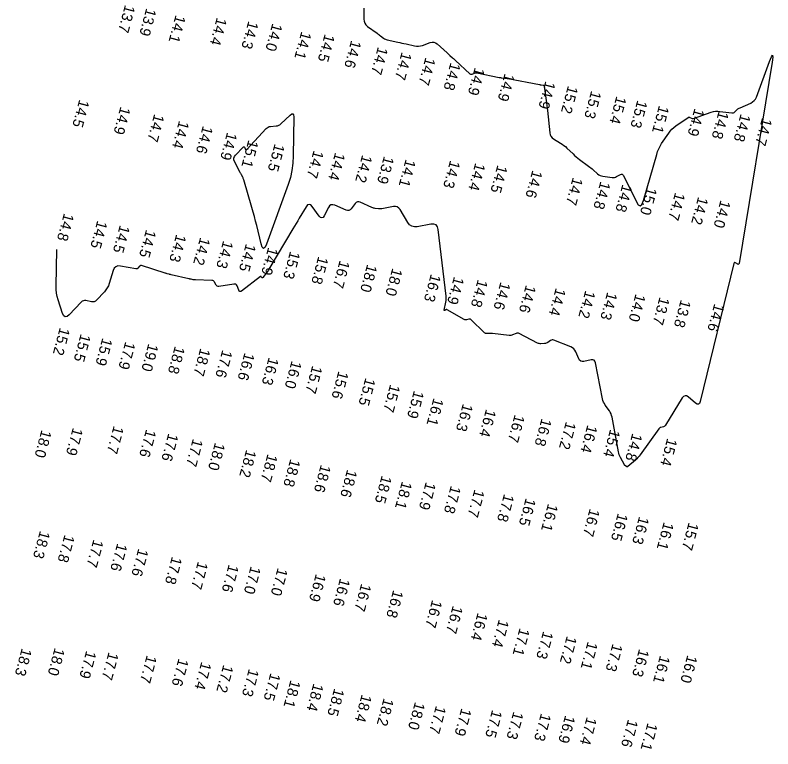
# Model space of a CAD drawing. Extents: x 988130 to 1132882, y 654656 to 841453.
# Drawn here: x 1028494.9 to 1028851.1, y 771781.2 to 772126.1 of the extents above; entities that cross this region are included whole.
import ezdxf

# ---------------------------------------------------------------- set-up
doc = ezdxf.new("R2010")
doc.units = 0
doc.layers.add('V-TOPO-MAJR', color=7, linetype='Continuous')
doc.layers.add('V-TOPO-SOUN', color=7, linetype='Continuous')

msp = doc.modelspace()

# ---------------------------------------------------------------- linework, layer by layer
at = {"layer": 'V-TOPO-MAJR'}
msp.add_lwpolyline([(1028658.64, 772139.92), (1028658.81, 772124.26), (1028658.92, 772123.24), (1028659.26, 772122.33), (1028659.81, 772121.53), (1028660.57, 772120.84), (1028665.03, 772117.61), (1028665.42, 772117.33), (1028665.8, 772117.04), (1028666.19, 772116.76), (1028666.58, 772116.47), (1028668.11, 772115.32), (1028668.51, 772115.06), (1028668.92, 772114.84), (1028669.36, 772114.67), (1028669.82, 772114.54), (1028674.75, 772113.45), (1028675.72, 772113.23), (1028676.7, 772113.02), (1028677.68, 772112.8), (1028678.66, 772112.58), (1028682.63, 772111.7), (1028683.57, 772111.55), (1028684.51, 772111.55), (1028685.44, 772111.67), (1028686.35, 772111.94), (1028690.01, 772113.25), (1028690.9, 772113.46), (1028691.74, 772113.42), (1028692.54, 772113.14), (1028693.28, 772112.61), (1028697.99, 772108.39), (1028698.31, 772108.1), (1028698.63, 772107.8), (1028698.96, 772107.51), (1028699.28, 772107.22), (1028700.56, 772106.05), (1028700.88, 772105.76), (1028701.2, 772105.47), (1028701.52, 772105.17), (1028701.84, 772104.88), (1028708.64, 772098.6), (1028708.87, 772098.43), (1028709.12, 772098.35), (1028709.38, 772098.34), (1028709.65, 772098.42), (1028710.78, 772098.87), (1028711.07, 772098.96), (1028711.35, 772099.01), (1028711.65, 772099.02), (1028711.94, 772098.98), (1028722.37, 772096.89), (1028722.71, 772096.83), (1028723.05, 772096.77), (1028723.39, 772096.72), (1028723.74, 772096.68), (1028725.11, 772096.52), (1028725.46, 772096.48), (1028725.8, 772096.43), (1028726.14, 772096.37), (1028726.48, 772096.31), (1028741.34, 772093.49), (1028741.55, 772093.46), (1028741.76, 772093.42), (1028741.97, 772093.39), (1028742.19, 772093.37), (1028743.04, 772093.27), (1028743.23, 772093.23), (1028743.38, 772093.13), (1028743.48, 772092.99), (1028743.53, 772092.8), (1028744.56, 772086.04), (1028744.74, 772084.85), (1028744.9, 772083.65), (1028745.04, 772082.44), (1028745.17, 772081.24), (1028746.2, 772070.83), (1028746.38, 772069.94), (1028746.75, 772069.16), (1028747.29, 772068.5), (1028748.02, 772067.95), (1028751.28, 772065.98), (1028752.08, 772065.47), (1028752.85, 772064.91), (1028753.58, 772064.31), (1028754.28, 772063.67), (1028757.19, 772060.88), (1028757.91, 772060.2), (1028758.65, 772059.55), (1028759.41, 772058.92), (1028760.2, 772058.31), (1028764.42, 772055.14), (1028764.97, 772054.71), (1028765.52, 772054.27), (1028766.06, 772053.83), (1028766.59, 772053.37), (1028768.71, 772051.53), (1028769.26, 772051.11), (1028769.85, 772050.79), (1028770.48, 772050.56), (1028771.15, 772050.42), (1028775.6, 772049.84), (1028776.12, 772049.81), (1028776.63, 772049.86), (1028777.12, 772049.99), (1028777.59, 772050.2), (1028779.47, 772051.19), (1028779.91, 772051.35), (1028780.29, 772051.33), (1028780.61, 772051.12), (1028780.87, 772050.74), (1028786.79, 772038.6), (1028787.81, 772036.99), (1028788.72, 772036.5), (1028789.54, 772037.14), (1028790.25, 772038.91), (1028796.46, 772060.68), (1028796.89, 772062.01), (1028797.42, 772063.29), (1028798.06, 772064.52), (1028798.79, 772065.71), (1028802.12, 772070.65), (1028802.85, 772071.64), (1028803.66, 772072.54), (1028804.56, 772073.36), (1028805.54, 772074.09), (1028811.29, 772078), (1028811.48, 772078.1), (1028811.68, 772078.15), (1028811.88, 772078.13), (1028812.08, 772078.06), (1028812.9, 772077.65), (1028813.11, 772077.56), (1028813.31, 772077.53), (1028813.53, 772077.54), (1028813.74, 772077.59), (1028822.11, 772080.48), (1028823.12, 772080.76), (1028824.14, 772080.93), (1028825.18, 772080.98), (1028826.23, 772080.91), (1028831.76, 772080.21), (1028832.15, 772080.2), (1028832.51, 772080.27), (1028832.84, 772080.42), (1028833.15, 772080.66), (1028834.34, 772081.75), (1028834.65, 772082.01), (1028834.97, 772082.24), (1028835.31, 772082.45), (1028835.68, 772082.62), (1028840.68, 772084.82), (1028841.57, 772085.31), (1028842.3, 772085.94), (1028842.89, 772086.71), (1028843.33, 772087.62), (1028849.52, 772104.3), (1028850.46, 772106.61), (1028850.98, 772107.33), (1028851.07, 772106.45), (1028850.75, 772103.98), (1028835.19, 772009.38), (1028835.11, 772009.13), (1028834.98, 772008.99), (1028834.79, 772008.97), (1028834.54, 772009.08), (1028833.45, 772009.73), (1028833.2, 772009.84), (1028833, 772009.82), (1028832.85, 772009.69), (1028832.75, 772009.44), (1028816.87, 771944.41), (1028816.53, 771943.56), (1028816.06, 771943.16), (1028815.44, 771943.21), (1028814.67, 771943.71), (1028811.34, 771946.6), (1028810.54, 771947.12), (1028809.8, 771947.22), (1028809.12, 771946.9), (1028808.51, 771946.17), (1028800.59, 771933.32), (1028800.41, 771933.07), (1028800.19, 771932.87), (1028799.93, 771932.72), (1028799.65, 771932.62), (1028798.43, 771932.29), (1028798.14, 771932.18), (1028797.88, 771932.03), (1028797.65, 771931.84), (1028797.45, 771931.61), (1028788.7, 771919.41), (1028788.19, 771918.75), (1028787.65, 771918.11), (1028787.07, 771917.51), (1028786.46, 771916.94), (1028782.95, 771913.85), (1028782.81, 771913.75), (1028782.67, 771913.71), (1028782.52, 771913.73), (1028782.37, 771913.8), (1028781.76, 771914.2), (1028781.61, 771914.31), (1028781.49, 771914.43), (1028781.37, 771914.57), (1028781.28, 771914.72), (1028779.45, 771918.18), (1028779.14, 771918.82), (1028778.88, 771919.48), (1028778.67, 771920.15), (1028778.52, 771920.84), (1028775.48, 771937.17), (1028775.29, 771937.96), (1028775.02, 771938.72), (1028774.66, 771939.44), (1028774.22, 771940.13), (1028772.3, 771942.8), (1028771.86, 771943.49), (1028771.5, 771944.21), (1028771.22, 771944.97), (1028771.02, 771945.76), (1028767.7, 771962.66), (1028767.45, 771963.38), (1028767.02, 771963.85), (1028766.42, 771964.06), (1028765.65, 771964.02), (1028762.23, 771963.31), (1028761.44, 771963.25), (1028760.78, 771963.44), (1028760.24, 771963.88), (1028759.84, 771964.56), (1028758.44, 771967.87), (1028758.03, 771968.63), (1028757.5, 771969.26), (1028756.85, 771969.78), (1028756.09, 771970.17), (1028748.06, 771973.35), (1028747.68, 771973.45), (1028747.32, 771973.46), (1028746.97, 771973.37), (1028746.62, 771973.19), (1028745.28, 771972.26), (1028744.93, 771972.05), (1028744.57, 771971.9), (1028744.19, 771971.79), (1028743.79, 771971.74), (1028742.08, 771971.64), (1028741.66, 771971.64), (1028741.26, 771971.7), (1028740.86, 771971.81), (1028740.48, 771971.97), (1028731.89, 771976.4), (1028731.51, 771976.55), (1028731.12, 771976.61), (1028730.73, 771976.58), (1028730.34, 771976.45), (1028728.76, 771975.77), (1028728.36, 771975.63), (1028727.95, 771975.54), (1028727.54, 771975.51), (1028727.12, 771975.53), (1028719.32, 771976.45), (1028718.99, 771976.48), (1028718.66, 771976.5), (1028718.33, 771976.5), (1028718, 771976.49), (1028716.68, 771976.4), (1028716.36, 771976.42), (1028716.06, 771976.49), (1028715.79, 771976.62), (1028715.54, 771976.82), (1028709.09, 771982.96), (1028708.88, 771983.12), (1028708.65, 771983.21), (1028708.41, 771983.23), (1028708.15, 771983.18), (1028707.07, 771982.86), (1028706.8, 771982.81), (1028706.54, 771982.81), (1028706.29, 771982.87), (1028706.04, 771982.98), (1028697.98, 771987.63), (1028697.84, 771987.7), (1028697.7, 771987.72), (1028697.56, 771987.69), (1028697.41, 771987.63), (1028696.84, 771987.29), (1028696.72, 771987.24), (1028696.64, 771987.24), (1028696.61, 771987.31), (1028696.62, 771987.45), (1028697.39, 771991.21), (1028697.5, 771991.89), (1028697.55, 771992.57), (1028697.55, 771993.26), (1028697.5, 771993.95), (1028693.81, 772025.28), (1028693.46, 772026.62), (1028692.76, 772027.5), (1028691.71, 772027.91), (1028690.33, 772027.85), (1028683.95, 772026.68), (1028682.56, 772026.6), (1028681.34, 772026.91), (1028680.3, 772027.62), (1028679.43, 772028.72), (1028675.85, 772034.68), (1028675.25, 772035.45), (1028674.52, 772035.94), (1028673.68, 772036.15), (1028672.71, 772036.1), (1028667.3, 772035.08), (1028666.91, 772035.02), (1028666.51, 772035), (1028666.11, 772035), (1028665.72, 772035.05), (1028664.12, 772035.28), (1028663.73, 772035.36), (1028663.34, 772035.46), (1028662.97, 772035.58), (1028662.59, 772035.73), (1028657.14, 772038.18), (1028656.46, 772038.38), (1028655.83, 772038.35), (1028655.27, 772038.08), (1028654.76, 772037.58), (1028652.85, 772035.09), (1028652.34, 772034.59), (1028651.77, 772034.32), (1028651.14, 772034.27), (1028650.45, 772034.47), (1028645.11, 772036.74), (1028644.17, 772036.99), (1028643.36, 772036.9), (1028642.68, 772036.45), (1028642.13, 772035.66), (1028640.15, 772031.81), (1028639.64, 772031.07), (1028639.09, 772030.8), (1028638.5, 772030.98), (1028637.88, 772031.63), (1028634.58, 772036.16), (1028633.83, 772036.94), (1028633.1, 772037.18), (1028632.39, 772036.88), (1028631.71, 772036.04), (1028628.46, 772030.68), (1028627.7, 772029.41), (1028626.94, 772028.15), (1028626.18, 772026.88), (1028625.42, 772025.61), (1028614.18, 772006.69), (1028613.91, 772006.25), (1028613.62, 772005.82), (1028613.33, 772005.4), (1028613.01, 772004.99), (1028611.25, 772002.77), (1028611.17, 772002.69), (1028611.09, 772002.66), (1028611, 772002.69), (1028610.92, 772002.76), (1028610.58, 772003.14), (1028610.49, 772003.22), (1028610.4, 772003.25), (1028610.31, 772003.24), (1028610.21, 772003.18), (1028601.32, 771996.39), (1028600.91, 771996.16), (1028600.56, 771996.15), (1028600.26, 771996.34), (1028600.03, 771996.75), (1028599.22, 771998.83), (1028598.97, 771999.27), (1028598.64, 771999.57), (1028598.22, 771999.71), (1028597.71, 771999.69), (1028590.64, 771998.58), (1028590.26, 771998.57), (1028589.93, 771998.67), (1028589.65, 771998.87), (1028589.43, 771999.18), (1028588.63, 772000.62), (1028588.4, 772000.94), (1028588.12, 772001.17), (1028587.79, 772001.31), (1028587.4, 772001.37), (1028579.65, 772001.65), (1028579.39, 772001.66), (1028579.12, 772001.68), (1028578.86, 772001.72), (1028578.6, 772001.76), (1028577.56, 772001.95), (1028577.3, 772001.99), (1028577.04, 772002.05), (1028576.78, 772002.1), (1028576.53, 772002.16), (1028568.22, 772004.09), (1028567.99, 772004.15), (1028567.75, 772004.2), (1028567.52, 772004.26), (1028567.28, 772004.32), (1028566.34, 772004.56), (1028566.1, 772004.62), (1028565.87, 772004.69), (1028565.64, 772004.75), (1028565.4, 772004.83), (1028554.32, 772008.37), (1028554.05, 772008.42), (1028553.81, 772008.39), (1028553.59, 772008.29), (1028553.38, 772008.11), (1028552.62, 772007.23), (1028552.42, 772007.04), (1028552.19, 772006.93), (1028551.94, 772006.88), (1028551.66, 772006.89), (1028544.36, 772008.17), (1028543.17, 772008.21), (1028542.2, 772007.87), (1028541.47, 772007.16), (1028540.96, 772006.08), (1028539.09, 771999.93), (1028538.7, 771998.87), (1028538.2, 771997.88), (1028537.59, 771996.95), (1028536.86, 771996.09), (1028533.08, 771992.08), (1028532.59, 771991.67), (1028532.06, 771991.41), (1028531.47, 771991.31), (1028530.83, 771991.36), (1028528.18, 771991.9), (1028527.54, 771991.95), (1028526.96, 771991.85), (1028526.42, 771991.59), (1028525.93, 771991.17), (1028520.35, 771985.22), (1028519.34, 771984.4), (1028518.48, 771984.24), (1028517.77, 771984.75), (1028517.2, 771985.92), (1028515.14, 771992.29), (1028514.69, 771993.86), (1028514.39, 771995.46), (1028514.21, 771997.07), (1028514.17, 771998.7), (1028514.42, 772015.9)], dxfattribs=at)
msp.add_lwpolyline([(1028602.37, 772064.28), (1028602.52, 772064.21), (1028602.66, 772064.01), (1028603.17, 772063.01), (1028603.31, 772062.82), (1028603.46, 772062.74), (1028603.63, 772062.78), (1028603.81, 772062.93), (1028612.82, 772072.77), (1028613.29, 772073.2), (1028613.8, 772073.52), (1028614.37, 772073.73), (1028614.99, 772073.83), (1028617.57, 772074.03), (1028618.2, 772074.13), (1028618.78, 772074.33), (1028619.32, 772074.62), (1028619.81, 772075.02), (1028624.14, 772079.08), (1028624.9, 772079.66), (1028625.45, 772079.72), (1028625.77, 772079.28), (1028625.87, 772078.32), (1028625.66, 772059.95), (1028625.48, 772056.51), (1028625.02, 772053.13), (1028624.26, 772049.79), (1028623.23, 772046.51), (1028613.08, 772018.51), (1028612.36, 772016.97), (1028611.69, 772016.48), (1028611.08, 772017.04), (1028610.53, 772018.65), (1028608.43, 772027.19), (1028607.89, 772029.32), (1028607.33, 772031.44), (1028606.75, 772033.56), (1028606.15, 772035.68), (1028602.36, 772048.74), (1028602.26, 772049.05), (1028602.14, 772049.34), (1028602.01, 772049.64), (1028601.86, 772049.92), (1028601.24, 772051.05), (1028601.08, 772051.33), (1028600.93, 772051.61), (1028600.78, 772051.9), (1028600.63, 772052.18), (1028598, 772057.29), (1028597.7, 772058.12), (1028597.68, 772058.91), (1028597.93, 772059.66), (1028598.45, 772060.37), (1028602.01, 772064.11), (1028602.2, 772064.25)], close=True, dxfattribs=at)

# ---------------------------------------------------------------- texts
at = {"layer": 'V-TOPO-SOUN'}
for s, p in [('13.7 ', (1028546.57, 772131.19)), ('13.9 ', (1028556.56, 772129.65)), ('14.1 ', (1028570.35, 772126.42)), ('14.4 ', (1028589.73, 772125.26)), ('14.3 ', (1028604.56, 772123.57)), ('14.0 ', (1028615.84, 772122.53)), ('14.1 ', (1028629.47, 772118.69)), ('14.5 ', (1028640.45, 772117.48)), ('14.6 ', (1028652.9, 772114.57)), ('14.7 ', (1028665.45, 772111.47)), ('14.7 ', (1028676.62, 772109)), ('14.7 ', (1028687.8, 772106.51)), ('14.8 ', (1028699.59, 772104.08)), ('14.9 ', (1028710.99, 772101.76)), ('14.9 ', (1028725.03, 772098.95)), ('14.9 ', (1028744.18, 772095.32)), ('15.2 ', (1028754.79, 772093.19)), ('15.3 ', (1028765.74, 772090.83)), ('15.4 ', (1028777.56, 772088.29)), ('14.5 ', (1028525.08, 772086.7)), ('15.3 ', (1028787.41, 772086.37)), ('14.9 ', (1028544.42, 772083.34)), ('15.1 ', (1028797.59, 772083.88)), ('14.9 ', (1028814.27, 772082.54)), ('14.8 ', (1028825.65, 772081.24)), ('14.7 ', (1028560.3, 772079.87)), ('14.8 ', (1028835.97, 772079.94)), ('14.7 ', (1028846.04, 772078.08)), ('14.4 ', (1028571.98, 772076.73)), ('14.6 ', (1028583.17, 772074.34)), ('14.9 ', (1028594.56, 772071.3)), ('15.1 ', (1028604.57, 772067.69)), ('15.5 ', (1028616.92, 772065.93)), ('14.7 ', (1028635.25, 772062.82)), ('14.4 ', (1028645.34, 772061.77)), ('14.2 ', (1028658.06, 772060.68)), ('13.9 ', (1028668.3, 772060.1)), ('14.1 ', (1028678.51, 772058.63)), ('14.3 ', (1028699.4, 772058.09)), ('14.4 ', (1028711.23, 772056.92)), ('14.5 ', (1028721.63, 772055.87)), ('14.6 ', (1028738.08, 772053.48)), ('14.7 ', (1028757.07, 772050.1)), ('14.8 ', (1028770.05, 772048.2)), ('14.8 ', (1028780.39, 772046.84)), ('15.0 ', (1028791.93, 772045.5)), ('14.7 ', (1028805.16, 772042.99)), ('14.2 ', (1028816, 772040.95)), ('14.0 ', (1028826.51, 772039.41)), ('14.8 ', (1028517.88, 772033.24)), ('14.5 ', (1028533.55, 772029.77)), ('14.5 ', (1028544.15, 772027.65)), ('14.5 ', (1028556.46, 772025.5)), ('14.3 ', (1028570.64, 772023.34)), ('14.2 ', (1028581.9, 772021.89)), ('14.3 ', (1028592.73, 772020.35)), ('14.5 ', (1028603.41, 772018.92)), ('14.9 ', (1028613.86, 772017.22)), ('15.3 ', (1028624.19, 772015.4)), ('15.8 ', (1028637.43, 772012.93)), ('16.7 ', (1028647.5, 772011.09)), ('18.0 ', (1028660.39, 772009.2)), ('18.0 ', (1028672.25, 772007.43)), ('16.3 ', (1028690.35, 772004.66)), ('14.9 ', (1028701.23, 772003.44)), ('14.8 ', (1028712.41, 772002.09)), ('14.6 ', (1028723.06, 772000.92)), ('14.6 ', (1028735.03, 771999.51)), ('14.4 ', (1028749.06, 771998.07)), ('14.2 ', (1028762.96, 771996.91)), ('14.3 ', (1028773.27, 771996.16)), ('14.0 ', (1028786.57, 771995.32)), ('13.7 ', (1028797.86, 771993.85)), ('13.8 ', (1028807.84, 771992.58)), ('14.6 ', (1028823.6, 771990.74)), ('15.2 ', (1028515.94, 771979.51)), ('15.5 ', (1028525.74, 771976.49)), ('15.9 ', (1028535.94, 771974.63)), ('17.9 ', (1028546.72, 771972.87)), ('19.0 ', (1028557.54, 771971.93)), ('18.8 ', (1028570, 771970.77)), ('18.7 ', (1028581.97, 771969.77)), ('17.6 ', (1028592.32, 771968.98)), ('16.6 ', (1028602.77, 771967.71)), ('16.3 ', (1028614.13, 771965.49)), ('16.0 ', (1028624.9, 771963.88)), ('15.7 ', (1028634.61, 771961.59)), ('15.6 ', (1028646.91, 771959.03)), ('15.5 ', (1028659.59, 771955.83)), ('15.7 ', (1028671.2, 771952.76)), ('15.9 ', (1028682.4, 771949.85)), ('16.1 ', (1028691.61, 771946.37)), ('16.3 ', (1028705.41, 771943.72)), ('16.4 ', (1028716.27, 771941.11)), ('16.7 ', (1028729.75, 771938.56)), ('16.8 ', (1028742.4, 771936.8)), ('17.2 ', (1028753.85, 771935.26)), ('18.0 ', (1028507.33, 771931.39)), ('17.9 ', (1028522.06, 771932.4)), ('17.7 ', (1028541.26, 771933.26)), ('17.6 ', (1028556.49, 771931.61)), ('16.4 ', (1028763.92, 771933.67)), ('15.4 ', (1028774.62, 771931.64)), ('17.6 ', (1028566.94, 771929.73)), ('14.8 ', (1028785.04, 771929.78)), ('17.7 ', (1028578.48, 771927.22)), ('18.0 ', (1028588.87, 771925.41)), ('15.4 ', (1028801.45, 771927.46)), ('18.2 ', (1028603.57, 771922.09)), ('18.7 ', (1028613.57, 771920.03)), ('18.8 ', (1028624.29, 771917.69)), ('18.6 ', (1028638.63, 771915.04)), ('18.6 ', (1028651, 771912.73)), ('18.5 ', (1028667.26, 771909.91)), ('18.1 ', (1028676.77, 771907.2)), ('17.9 ', (1028687.96, 771906.85)), ('17.8 ', (1028699.74, 771905.12)), ('17.7 ', (1028710.85, 771903.38)), ('17.8 ', (1028724.75, 771901.22)), ('16.5 ', (1028734.97, 771899.31)), ('16.1 ', (1028745.42, 771896.66)), ('16.7 ', (1028765.05, 771894.35)), ('16.5 ', (1028778.25, 771892.2)), ('16.3 ', (1028788.24, 771890.66)), ('16.1 ', (1028799.82, 771888.01)), ('15.7 ', (1028811.54, 771887.88)), ('18.3 ', (1028506.6, 771883.95)), ('17.8 ', (1028518.15, 771882.12)), ('17.7 ', (1028531.73, 771879.83)), ('17.6 ', (1028542.92, 771878.04)), ('17.6 ', (1028552.84, 771875.57)), ('17.8 ', (1028568.65, 771871.82)), ('17.7 ', (1028580.85, 771869.49)), ('17.6 ', (1028595.32, 771868.09)), ('17.0 ', (1028605.69, 771867.28)), ('17.0 ', (1028618.34, 771866.46)), ('16.9 ', (1028636.3, 771863.69)), ('16.6 ', (1028647.66, 771861.59)), ('16.7 ', (1028657.63, 771859.11)), ('16.8 ', (1028672.65, 771856.07)), ('16.7 ', (1028690.95, 771851.44)), ('16.7 ', (1028700.65, 771848.71)), ('16.4 ', (1028712.34, 771845.4)), ('17.4 ', (1028722.31, 771842.23)), ('17.1 ', (1028732.08, 771838.2)), ('17.3 ', (1028743.15, 771836.73)), ('17.2 ', (1028754.27, 771834.49)), ('17.1 ', (1028764.07, 771831.8)), ('18.3 ', (1028498.05, 771828.74)), ('18.0 ', (1028513.52, 771828.89)), ('17.3 ', (1028775.77, 771830.84)), ('16.3 ', (1028788.23, 771828.35)), ('17.9 ', (1028528.36, 771827.56)), ('17.7 ', (1028538.85, 771826.88)), ('17.7 ', (1028556.81, 771825.45)), ('16.1 ', (1028798.08, 771825.3)), ('16.0 ', (1028810.9, 771825.45)), ('17.6 ', (1028571.75, 771823.92)), ('17.4 ', (1028582.45, 771822.3)), ('17.2 ', (1028592.79, 771820.92)), ('17.3 ', (1028604.82, 771819.06)), ('17.5 ', (1028614.96, 771817.1)), ('18.1 ', (1028624.37, 771813.77)), ('18.4 ', (1028635.16, 771812.16)), ('18.5 ', (1028644.93, 771809.85)), ('18.4 ', (1028657.85, 771807.01)), ('18.2 ', (1028668.18, 771805.23)), ('18.0 ', (1028682.88, 771803.44)), ('17.7 ', (1028692.74, 771801.67)), ('17.9 ', (1028704.71, 771800.54)), ('17.5 ', (1028719.15, 771799.72)), ('17.3 ', (1028729.17, 771798.93)), ('17.3 ', (1028742.13, 771798.12)), ('16.9 ', (1028753.48, 771797.16)), ('17.4 ', (1028763.62, 771796.36)), ('17.6 ', (1028783.02, 771795.27)), ('17.1 ', (1028792.22, 771793.63))]:
    msp.add_text(s, height=5, rotation=255, dxfattribs=at).set_placement(p)

doc.saveas('drawing.dxf')
